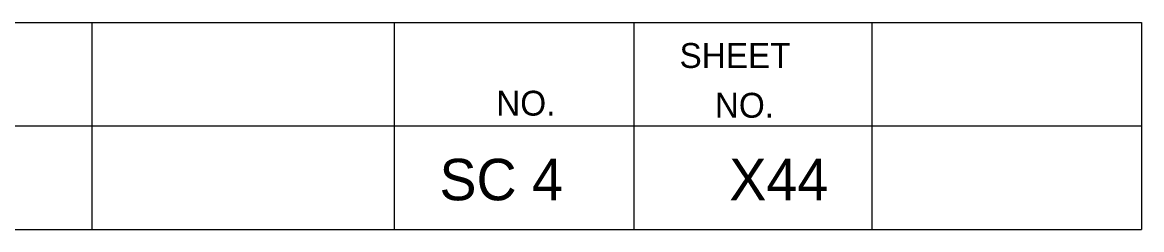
# Model space of a CAD drawing. Extents: x 1000 to 1162, y 999 to 8520.
# Drawn here: x 1148.08 to 1161.56, y 6045.05 to 6047.55 of the extents above; entities that cross this region are included whole.
import ezdxf

# ---------------------------------------------------------------- set-up
doc = ezdxf.new("R2010")
doc.units = 0
doc.layers.add('Level 20', color=7, linetype='Continuous')
doc.layers.add('Level 3', color=7, linetype='Continuous')

msp = doc.modelspace()

# ---------------------------------------------------------------- linework, layer by layer
at = {"layer": 'Level 3'}
for p, q in [((1133.055, 6047.546), (1161.555, 6047.546)), ((1133.055, 6047.546), (1161.555, 6047.546)), ((1133.055, 6047.546), (1161.555, 6047.546)), ((1133.055, 6047.546), (1161.555, 6047.546)), ((1133.055, 6047.546), (1161.555, 6047.546)), ((1133.055, 6047.546), (1161.555, 6047.546)), ((1133.055, 6047.546), (1161.555, 6047.546)), ((1133.055, 6047.546), (1161.555, 6047.546)), ((1133.055, 6047.546), (1161.555, 6047.546)), ((1133.055, 6047.546), (1161.555, 6047.546)), ((1133.055, 6047.546), (1161.555, 6047.546)), ((1133.055, 6047.546), (1161.555, 6047.546)), ((1133.055, 6047.546), (1161.555, 6047.546)), ((1133.055, 6047.546), (1161.555, 6047.546)), ((1133.055, 6047.546), (1161.555, 6047.546)), ((1133.055, 6047.546), (1161.555, 6047.546)), ((1133.055, 6047.546), (1161.555, 6047.546)), ((1133.055, 6047.546), (1161.555, 6047.546)), ((1133.055, 6047.546), (1161.555, 6047.546)), ((1133.055, 6047.546), (1161.555, 6047.546)), ((1133.055, 6047.546), (1161.555, 6047.546)), ((1133.055, 6047.546), (1161.555, 6047.546)), ((1133.055, 6047.546), (1161.555, 6047.546)), ((1133.055, 6047.546), (1161.555, 6047.546)), ((1133.055, 6047.546), (1161.555, 6047.546)), ((1133.055, 6047.546), (1161.555, 6047.546)), ((1133.055, 6047.546), (1161.555, 6047.546)), ((1133.055, 6047.546), (1161.555, 6047.546)), ((1133.055, 6047.546), (1161.555, 6047.546)), ((1133.055, 6047.546), (1161.555, 6047.546)), ((1133.055, 6047.546), (1161.555, 6047.546)), ((1133.055, 6047.546), (1161.555, 6047.546)), ((1133.055, 6047.546), (1161.555, 6047.546)), ((1133.055, 6047.546), (1161.555, 6047.546)), ((1133.055, 6047.546), (1161.555, 6047.546)), ((1133.055, 6047.546), (1161.555, 6047.546)), ((1133.055, 6047.546), (1161.555, 6047.546)), ((1133.055, 6047.546), (1161.555, 6047.546)), ((1133.055, 6047.546), (1161.555, 6047.546)), ((1133.055, 6047.546), (1161.555, 6047.546)), ((1133.055, 6047.546), (1161.555, 6047.546)), ((1133.055, 6047.546), (1161.555, 6047.546)), ((1148.913, 6047.546), (1148.913, 6045.046)), ((1148.913, 6047.546), (1148.913, 6045.046)), ((1148.913, 6047.546), (1148.913, 6045.046)), ((1148.913, 6047.546), (1148.913, 6045.046)), ((1148.913, 6047.546), (1148.913, 6045.046)), ((1148.913, 6047.546), (1148.913, 6045.046)), ((1148.913, 6047.546), (1148.913, 6045.046)), ((1148.913, 6047.546), (1148.913, 6045.046)), ((1148.913, 6047.546), (1148.913, 6045.046)), ((1148.913, 6047.546), (1148.913, 6045.046)), ((1148.913, 6047.546), (1148.913, 6045.046)), ((1148.913, 6047.546), (1148.913, 6045.046)), ((1148.913, 6047.546), (1148.913, 6045.046)), ((1148.913, 6047.546), (1148.913, 6045.046)), ((1148.913, 6047.546), (1148.913, 6045.046)), ((1148.913, 6047.546), (1148.913, 6045.046)), ((1148.913, 6047.546), (1148.913, 6045.046)), ((1148.913, 6047.546), (1148.913, 6045.046)), ((1148.913, 6047.546), (1148.913, 6045.046)), ((1148.913, 6047.546), (1148.913, 6045.046)), ((1148.913, 6047.546), (1148.913, 6045.046)), ((1148.913, 6047.546), (1148.913, 6045.046)), ((1148.913, 6047.546), (1148.913, 6045.046)), ((1148.913, 6047.546), (1148.913, 6045.046)), ((1148.913, 6047.546), (1148.913, 6045.046)), ((1148.913, 6047.546), (1148.913, 6045.046)), ((1148.913, 6047.546), (1148.913, 6045.046)), ((1148.913, 6047.546), (1148.913, 6045.046)), ((1148.913, 6047.546), (1148.913, 6045.046)), ((1148.913, 6047.546), (1148.913, 6045.046)), ((1148.913, 6047.546), (1148.913, 6045.046)), ((1148.913, 6047.546), (1148.913, 6045.046)), ((1148.913, 6047.546), (1148.913, 6045.046)), ((1148.913, 6047.546), (1148.913, 6045.046)), ((1148.913, 6047.546), (1148.913, 6045.046)), ((1148.913, 6047.546), (1148.913, 6045.046)), ((1148.913, 6047.546), (1148.913, 6045.046)), ((1148.913, 6047.546), (1148.913, 6045.046)), ((1148.913, 6047.546), (1148.913, 6045.046)), ((1148.913, 6047.546), (1148.913, 6045.046)), ((1148.913, 6047.546), (1148.913, 6045.046)), ((1148.913, 6047.546), (1148.913, 6045.046)), ((1152.554, 6047.546), (1152.554, 6045.046)), ((1152.554, 6047.546), (1152.554, 6045.046)), ((1152.554, 6047.546), (1152.554, 6045.046)), ((1152.554, 6047.546), (1152.554, 6045.046)), ((1152.554, 6047.546), (1152.554, 6045.046)), ((1152.554, 6047.546), (1152.554, 6045.046)), ((1152.554, 6047.546), (1152.554, 6045.046)), ((1152.554, 6047.546), (1152.554, 6045.046)), ((1152.554, 6047.546), (1152.554, 6045.046)), ((1152.554, 6047.546), (1152.554, 6045.046)), ((1152.554, 6047.546), (1152.554, 6045.046)), ((1152.554, 6047.546), (1152.554, 6045.046)), ((1152.554, 6047.546), (1152.554, 6045.046)), ((1152.554, 6047.546), (1152.554, 6045.046)), ((1152.554, 6047.546), (1152.554, 6045.046)), ((1152.554, 6047.546), (1152.554, 6045.046)), ((1152.554, 6047.546), (1152.554, 6045.046)), ((1152.554, 6047.546), (1152.554, 6045.046)), ((1152.554, 6047.546), (1152.554, 6045.046)), ((1152.554, 6047.546), (1152.554, 6045.046)), ((1152.554, 6047.546), (1152.554, 6045.046)), ((1152.554, 6047.546), (1152.554, 6045.046)), ((1152.554, 6047.546), (1152.554, 6045.046)), ((1152.554, 6047.546), (1152.554, 6045.046)), ((1152.554, 6047.546), (1152.554, 6045.046)), ((1152.554, 6047.546), (1152.554, 6045.046)), ((1152.554, 6047.546), (1152.554, 6045.046)), ((1152.554, 6047.546), (1152.554, 6045.046)), ((1152.554, 6047.546), (1152.554, 6045.046)), ((1152.554, 6047.546), (1152.554, 6045.046)), ((1152.554, 6047.546), (1152.554, 6045.046)), ((1152.554, 6047.546), (1152.554, 6045.046)), ((1152.554, 6047.546), (1152.554, 6045.046)), ((1152.554, 6047.546), (1152.554, 6045.046)), ((1152.554, 6047.546), (1152.554, 6045.046)), ((1152.554, 6047.546), (1152.554, 6045.046)), ((1152.554, 6047.546), (1152.554, 6045.046)), ((1152.554, 6047.546), (1152.554, 6045.046)), ((1152.554, 6047.546), (1152.554, 6045.046)), ((1152.554, 6047.546), (1152.554, 6045.046)), ((1152.554, 6047.546), (1152.554, 6045.046)), ((1152.554, 6047.546), (1152.554, 6045.046)), ((1155.44, 6047.546), (1155.44, 6045.046)), ((1155.44, 6047.546), (1155.44, 6045.046)), ((1155.44, 6047.546), (1155.44, 6045.046)), ((1155.44, 6047.546), (1155.44, 6045.046)), ((1155.44, 6047.546), (1155.44, 6045.046)), ((1155.44, 6047.546), (1155.44, 6045.046)), ((1155.44, 6047.546), (1155.44, 6045.046)), ((1155.44, 6047.546), (1155.44, 6045.046)), ((1155.44, 6047.546), (1155.44, 6045.046)), ((1155.44, 6047.546), (1155.44, 6045.046)), ((1155.44, 6047.546), (1155.44, 6045.046)), ((1155.44, 6047.546), (1155.44, 6045.046)), ((1155.44, 6047.546), (1155.44, 6045.046)), ((1155.44, 6047.546), (1155.44, 6045.046)), ((1155.44, 6047.546), (1155.44, 6045.046)), ((1155.44, 6047.546), (1155.44, 6045.046)), ((1155.44, 6047.546), (1155.44, 6045.046)), ((1155.44, 6047.546), (1155.44, 6045.046)), ((1155.44, 6047.546), (1155.44, 6045.046)), ((1155.44, 6047.546), (1155.44, 6045.046)), ((1155.44, 6047.546), (1155.44, 6045.046)), ((1155.44, 6047.546), (1155.44, 6045.046)), ((1155.44, 6047.546), (1155.44, 6045.046)), ((1155.44, 6047.546), (1155.44, 6045.046)), ((1155.44, 6047.546), (1155.44, 6045.046)), ((1155.44, 6047.546), (1155.44, 6045.046)), ((1155.44, 6047.546), (1155.44, 6045.046)), ((1155.44, 6047.546), (1155.44, 6045.046)), ((1155.44, 6047.546), (1155.44, 6045.046)), ((1155.44, 6047.546), (1155.44, 6045.046)), ((1155.44, 6047.546), (1155.44, 6045.046)), ((1155.44, 6047.546), (1155.44, 6045.046)), ((1155.44, 6047.546), (1155.44, 6045.046)), ((1155.44, 6047.546), (1155.44, 6045.046)), ((1155.44, 6047.546), (1155.44, 6045.046)), ((1155.44, 6047.546), (1155.44, 6045.046)), ((1155.44, 6047.546), (1155.44, 6045.046)), ((1155.44, 6047.546), (1155.44, 6045.046)), ((1155.44, 6047.546), (1155.44, 6045.046)), ((1155.44, 6047.546), (1155.44, 6045.046)), ((1155.44, 6047.546), (1155.44, 6045.046)), ((1155.44, 6047.546), (1155.44, 6045.046)), ((1158.305, 6047.546), (1158.305, 6045.046)), ((1158.305, 6047.546), (1158.305, 6045.046)), ((1158.305, 6047.546), (1158.305, 6045.046)), ((1158.305, 6047.546), (1158.305, 6045.046)), ((1158.305, 6047.546), (1158.305, 6045.046)), ((1158.305, 6047.546), (1158.305, 6045.046)), ((1158.305, 6047.546), (1158.305, 6045.046)), ((1158.305, 6047.546), (1158.305, 6045.046)), ((1158.305, 6047.546), (1158.305, 6045.046)), ((1158.305, 6047.546), (1158.305, 6045.046)), ((1158.305, 6047.546), (1158.305, 6045.046)), ((1158.305, 6047.546), (1158.305, 6045.046)), ((1158.305, 6047.546), (1158.305, 6045.046)), ((1158.305, 6047.546), (1158.305, 6045.046)), ((1158.305, 6047.546), (1158.305, 6045.046)), ((1158.305, 6047.546), (1158.305, 6045.046)), ((1158.305, 6047.546), (1158.305, 6045.046)), ((1158.305, 6047.546), (1158.305, 6045.046)), ((1158.305, 6047.546), (1158.305, 6045.046)), ((1158.305, 6047.546), (1158.305, 6045.046)), ((1158.305, 6047.546), (1158.305, 6045.046)), ((1158.305, 6047.546), (1158.305, 6045.046)), ((1158.305, 6047.546), (1158.305, 6045.046)), ((1158.305, 6047.546), (1158.305, 6045.046)), ((1158.305, 6047.546), (1158.305, 6045.046)), ((1158.305, 6047.546), (1158.305, 6045.046)), ((1158.305, 6047.546), (1158.305, 6045.046)), ((1158.305, 6047.546), (1158.305, 6045.046)), ((1158.305, 6047.546), (1158.305, 6045.046)), ((1158.305, 6047.546), (1158.305, 6045.046)), ((1158.305, 6047.546), (1158.305, 6045.046)), ((1158.305, 6047.546), (1158.305, 6045.046)), ((1158.305, 6047.546), (1158.305, 6045.046)), ((1158.305, 6047.546), (1158.305, 6045.046)), ((1158.305, 6047.546), (1158.305, 6045.046)), ((1158.305, 6047.546), (1158.305, 6045.046)), ((1158.305, 6047.546), (1158.305, 6045.046)), ((1158.305, 6047.546), (1158.305, 6045.046)), ((1158.305, 6047.546), (1158.305, 6045.046)), ((1158.305, 6047.546), (1158.305, 6045.046)), ((1158.305, 6047.546), (1158.305, 6045.046)), ((1158.305, 6047.546), (1158.305, 6045.046)), ((1161.555, 6047.546), (1161.555, 6045.046)), ((1161.555, 6047.546), (1161.555, 6045.046)), ((1161.555, 6047.546), (1161.555, 6045.046)), ((1161.555, 6047.546), (1161.555, 6045.046)), ((1161.555, 6047.546), (1161.555, 6045.046)), ((1161.555, 6047.546), (1161.555, 6045.046)), ((1161.555, 6047.546), (1161.555, 6045.046)), ((1161.555, 6047.546), (1161.555, 6045.046)), ((1161.555, 6047.546), (1161.555, 6045.046)), ((1161.555, 6047.546), (1161.555, 6045.046)), ((1161.555, 6047.546), (1161.555, 6045.046)), ((1161.555, 6047.546), (1161.555, 6045.046)), ((1161.555, 6047.546), (1161.555, 6045.046)), ((1161.555, 6047.546), (1161.555, 6045.046)), ((1161.555, 6047.546), (1161.555, 6045.046)), ((1161.555, 6047.546), (1161.555, 6045.046)), ((1161.555, 6047.546), (1161.555, 6045.046)), ((1161.555, 6047.546), (1161.555, 6045.046)), ((1161.555, 6047.546), (1161.555, 6045.046)), ((1161.555, 6047.546), (1161.555, 6045.046)), ((1161.555, 6047.546), (1161.555, 6045.046)), ((1161.555, 6047.546), (1161.555, 6045.046)), ((1161.555, 6047.546), (1161.555, 6045.046)), ((1161.555, 6047.546), (1161.555, 6045.046)), ((1161.555, 6047.546), (1161.555, 6045.046)), ((1161.555, 6047.546), (1161.555, 6045.046)), ((1161.555, 6047.546), (1161.555, 6045.046)), ((1161.555, 6047.546), (1161.555, 6045.046)), ((1161.555, 6047.546), (1161.555, 6045.046)), ((1161.555, 6047.546), (1161.555, 6045.046)), ((1161.555, 6047.546), (1161.555, 6045.046)), ((1161.555, 6047.546), (1161.555, 6045.046)), ((1161.555, 6047.546), (1161.555, 6045.046)), ((1161.555, 6047.546), (1161.555, 6045.046)), ((1161.555, 6047.546), (1161.555, 6045.046)), ((1161.555, 6047.546), (1161.555, 6045.046)), ((1161.555, 6047.546), (1161.555, 6045.046)), ((1161.555, 6047.546), (1161.555, 6045.046)), ((1161.555, 6047.546), (1161.555, 6045.046)), ((1161.555, 6047.546), (1161.555, 6045.046)), ((1161.555, 6047.546), (1161.555, 6045.046)), ((1161.555, 6047.546), (1161.555, 6045.046)), ((1133.055, 6046.296), (1161.555, 6046.296)), ((1133.055, 6046.296), (1161.555, 6046.296)), ((1133.055, 6046.296), (1161.555, 6046.296)), ((1133.055, 6046.296), (1161.555, 6046.296)), ((1133.055, 6046.296), (1161.555, 6046.296)), ((1133.055, 6046.296), (1161.555, 6046.296)), ((1133.055, 6046.296), (1161.555, 6046.296)), ((1133.055, 6046.296), (1161.555, 6046.296)), ((1133.055, 6046.296), (1161.555, 6046.296)), ((1133.055, 6046.296), (1161.555, 6046.296)), ((1133.055, 6046.296), (1161.555, 6046.296)), ((1133.055, 6046.296), (1161.555, 6046.296)), ((1133.055, 6046.296), (1161.555, 6046.296)), ((1133.055, 6046.296), (1161.555, 6046.296)), ((1133.055, 6046.296), (1161.555, 6046.296)), ((1133.055, 6046.296), (1161.555, 6046.296)), ((1133.055, 6046.296), (1161.555, 6046.296)), ((1133.055, 6046.296), (1161.555, 6046.296)), ((1133.055, 6046.296), (1161.555, 6046.296)), ((1133.055, 6046.296), (1161.555, 6046.296)), ((1133.055, 6046.296), (1161.555, 6046.296)), ((1133.055, 6046.296), (1161.555, 6046.296)), ((1133.055, 6046.296), (1161.555, 6046.296)), ((1133.055, 6046.296), (1161.555, 6046.296)), ((1133.055, 6046.296), (1161.555, 6046.296)), ((1133.055, 6046.296), (1161.555, 6046.296)), ((1133.055, 6046.296), (1161.555, 6046.296)), ((1133.055, 6046.296), (1161.555, 6046.296)), ((1133.055, 6046.296), (1161.555, 6046.296)), ((1133.055, 6046.296), (1161.555, 6046.296)), ((1133.055, 6046.296), (1161.555, 6046.296)), ((1133.055, 6046.296), (1161.555, 6046.296)), ((1133.055, 6046.296), (1161.555, 6046.296)), ((1133.055, 6046.296), (1161.555, 6046.296)), ((1133.055, 6046.296), (1161.555, 6046.296)), ((1133.055, 6046.296), (1161.555, 6046.296)), ((1133.055, 6046.296), (1161.555, 6046.296)), ((1133.055, 6046.296), (1161.555, 6046.296)), ((1133.055, 6046.296), (1161.555, 6046.296)), ((1133.055, 6046.296), (1161.555, 6046.296)), ((1133.055, 6046.296), (1161.555, 6046.296)), ((1133.055, 6046.296), (1161.555, 6046.296)), ((1133.055, 6045.046), (1161.555, 6045.046)), ((1133.055, 6045.046), (1161.555, 6045.046)), ((1133.055, 6045.046), (1161.555, 6045.046)), ((1133.055, 6045.046), (1161.555, 6045.046)), ((1133.055, 6045.046), (1161.555, 6045.046)), ((1133.055, 6045.046), (1161.555, 6045.046)), ((1133.055, 6045.046), (1161.555, 6045.046)), ((1133.055, 6045.046), (1161.555, 6045.046)), ((1133.055, 6045.046), (1161.555, 6045.046)), ((1133.055, 6045.046), (1161.555, 6045.046)), ((1133.055, 6045.046), (1161.555, 6045.046)), ((1133.055, 6045.046), (1161.555, 6045.046)), ((1133.055, 6045.046), (1161.555, 6045.046)), ((1133.055, 6045.046), (1161.555, 6045.046)), ((1133.055, 6045.046), (1161.555, 6045.046)), ((1133.055, 6045.046), (1161.555, 6045.046)), ((1133.055, 6045.046), (1161.555, 6045.046)), ((1133.055, 6045.046), (1161.555, 6045.046)), ((1133.055, 6045.046), (1161.555, 6045.046)), ((1133.055, 6045.046), (1161.555, 6045.046)), ((1133.055, 6045.046), (1161.555, 6045.046)), ((1133.055, 6045.046), (1161.555, 6045.046)), ((1133.055, 6045.046), (1161.555, 6045.046)), ((1133.055, 6045.046), (1161.555, 6045.046)), ((1133.055, 6045.046), (1161.555, 6045.046)), ((1133.055, 6045.046), (1161.555, 6045.046)), ((1133.055, 6045.046), (1161.555, 6045.046)), ((1133.055, 6045.046), (1161.555, 6045.046)), ((1133.055, 6045.046), (1161.555, 6045.046)), ((1133.055, 6045.046), (1161.555, 6045.046)), ((1133.055, 6045.046), (1161.555, 6045.046)), ((1133.055, 6045.046), (1161.555, 6045.046)), ((1133.055, 6045.046), (1161.555, 6045.046)), ((1133.055, 6045.046), (1161.555, 6045.046)), ((1133.055, 6045.046), (1161.555, 6045.046)), ((1133.055, 6045.046), (1161.555, 6045.046)), ((1133.055, 6045.046), (1161.555, 6045.046)), ((1133.055, 6045.046), (1161.555, 6045.046)), ((1133.055, 6045.046), (1161.555, 6045.046)), ((1133.055, 6045.046), (1161.555, 6045.046)), ((1133.055, 6045.046), (1161.555, 6045.046)), ((1133.055, 6045.046), (1161.555, 6045.046))]:
    msp.add_line(p, q, dxfattribs=at)

# ---------------------------------------------------------------- texts
at = {"layer": 'Level 20'}
for s, p in [('SC 4', (1153.099, 6045.4)), ('X44', (1156.59, 6045.4))]:
    msp.add_text(s, height=0.5, dxfattribs=at).set_placement(p)
at = {"layer": 'Level 3'}
for s, p in [('SHEET', (1155.99, 6046.996)), ('SHEET', (1155.99, 6046.996)), ('SHEET', (1155.99, 6046.996)), ('SHEET', (1155.99, 6046.996)), ('SHEET', (1155.99, 6046.996)), ('SHEET', (1155.99, 6046.996)), ('SHEET', (1155.99, 6046.996)), ('SHEET', (1155.99, 6046.996)), ('SHEET', (1155.99, 6046.996)), ('SHEET', (1155.99, 6046.996)), ('SHEET', (1155.99, 6046.996)), ('SHEET', (1155.99, 6046.996)), ('SHEET', (1155.99, 6046.996)), ('SHEET', (1155.99, 6046.996)), ('SHEET', (1155.99, 6046.996)), ('SHEET', (1155.99, 6046.996)), ('SHEET', (1155.99, 6046.996)), ('SHEET', (1155.99, 6046.996)), ('SHEET', (1155.99, 6046.996)), ('SHEET', (1155.99, 6046.996)), ('SHEET', (1155.99, 6046.996)), ('SHEET', (1155.99, 6046.996)), ('SHEET', (1155.99, 6046.996)), ('SHEET', (1155.99, 6046.996)), ('SHEET', (1155.99, 6046.996)), ('SHEET', (1155.99, 6046.996)), ('SHEET', (1155.99, 6046.996)), ('SHEET', (1155.99, 6046.996)), ('SHEET', (1155.99, 6046.996)), ('SHEET', (1155.99, 6046.996)), ('SHEET', (1155.99, 6046.996)), ('SHEET', (1155.99, 6046.996)), ('SHEET', (1155.99, 6046.996)), ('SHEET', (1155.99, 6046.996)), ('SHEET', (1155.99, 6046.996)), ('SHEET', (1155.99, 6046.996)), ('SHEET', (1155.99, 6046.996)), ('SHEET', (1155.99, 6046.996)), ('SHEET', (1155.99, 6046.996)), ('SHEET', (1155.99, 6046.996)), ('SHEET', (1155.99, 6046.996)), ('SHEET', (1155.99, 6046.996)), ('NO.', (1153.782, 6046.421)), ('NO.', (1153.782, 6046.421)), ('NO.', (1153.782, 6046.421)), ('NO.', (1153.782, 6046.421)), ('NO.', (1153.782, 6046.421)), ('NO.', (1153.782, 6046.421)), ('NO.', (1153.782, 6046.421)), ('NO.', (1153.782, 6046.421)), ('NO.', (1153.782, 6046.421)), ('NO.', (1153.782, 6046.421)), ('NO.', (1153.782, 6046.421)), ('NO.', (1153.782, 6046.421)), ('NO.', (1153.782, 6046.421)), ('NO.', (1153.782, 6046.421)), ('NO.', (1153.782, 6046.421)), ('NO.', (1153.782, 6046.421)), ('NO.', (1153.782, 6046.421)), ('NO.', (1153.782, 6046.421)), ('NO.', (1153.782, 6046.421)), ('NO.', (1153.782, 6046.421)), ('NO.', (1153.782, 6046.421)), ('NO.', (1153.782, 6046.421)), ('NO.', (1153.782, 6046.421)), ('NO.', (1153.782, 6046.421)), ('NO.', (1153.782, 6046.421)), ('NO.', (1153.782, 6046.421)), ('NO.', (1153.782, 6046.421)), ('NO.', (1153.782, 6046.421)), ('NO.', (1153.782, 6046.421)), ('NO.', (1153.782, 6046.421)), ('NO.', (1153.782, 6046.421)), ('NO.', (1153.782, 6046.421)), ('NO.', (1153.782, 6046.421)), ('NO.', (1153.782, 6046.421)), ('NO.', (1153.782, 6046.421)), ('NO.', (1153.782, 6046.421)), ('NO.', (1153.782, 6046.421)), ('NO.', (1153.782, 6046.421)), ('NO.', (1153.782, 6046.421)), ('NO.', (1153.782, 6046.421)), ('NO.', (1153.782, 6046.421)), ('NO.', (1153.782, 6046.421)), ('NO.', (1156.415, 6046.396)), ('NO.', (1156.415, 6046.396)), ('NO.', (1156.415, 6046.396)), ('NO.', (1156.415, 6046.396)), ('NO.', (1156.415, 6046.396)), ('NO.', (1156.415, 6046.396)), ('NO.', (1156.415, 6046.396)), ('NO.', (1156.415, 6046.396)), ('NO.', (1156.415, 6046.396)), ('NO.', (1156.415, 6046.396)), ('NO.', (1156.415, 6046.396)), ('NO.', (1156.415, 6046.396)), ('NO.', (1156.415, 6046.396)), ('NO.', (1156.415, 6046.396)), ('NO.', (1156.415, 6046.396)), ('NO.', (1156.415, 6046.396)), ('NO.', (1156.415, 6046.396)), ('NO.', (1156.415, 6046.396)), ('NO.', (1156.415, 6046.396)), ('NO.', (1156.415, 6046.396)), ('NO.', (1156.415, 6046.396)), ('NO.', (1156.415, 6046.396)), ('NO.', (1156.415, 6046.396)), ('NO.', (1156.415, 6046.396)), ('NO.', (1156.415, 6046.396)), ('NO.', (1156.415, 6046.396)), ('NO.', (1156.415, 6046.396)), ('NO.', (1156.415, 6046.396)), ('NO.', (1156.415, 6046.396)), ('NO.', (1156.415, 6046.396)), ('NO.', (1156.415, 6046.396)), ('NO.', (1156.415, 6046.396)), ('NO.', (1156.415, 6046.396)), ('NO.', (1156.415, 6046.396)), ('NO.', (1156.415, 6046.396)), ('NO.', (1156.415, 6046.396)), ('NO.', (1156.415, 6046.396)), ('NO.', (1156.415, 6046.396)), ('NO.', (1156.415, 6046.396)), ('NO.', (1156.415, 6046.396)), ('NO.', (1156.415, 6046.396)), ('NO.', (1156.415, 6046.396))]:
    msp.add_text(s, height=0.3, dxfattribs=at).set_placement(p)

doc.saveas('drawing.dxf')
